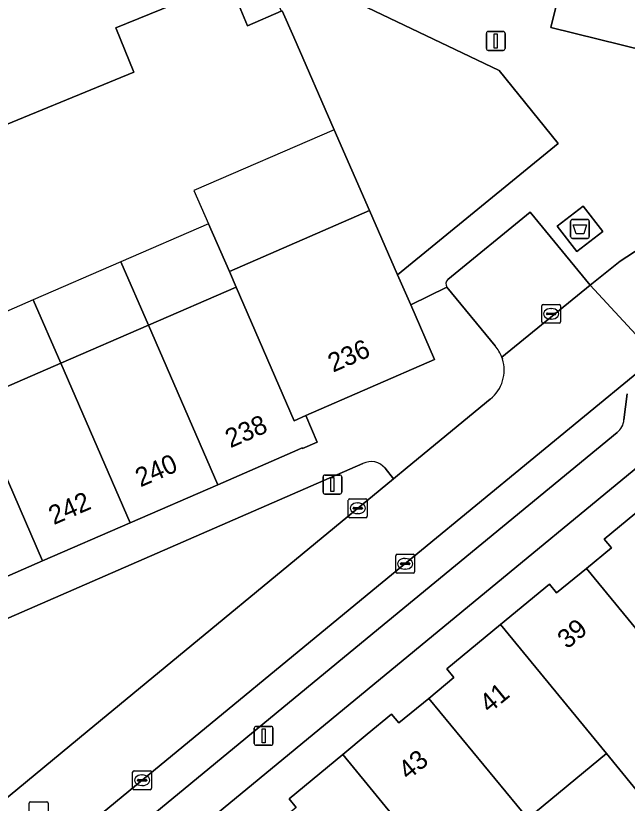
# Model space of a CAD drawing. Extents: x 161771 to 163125, y 382475 to 383179.
# Drawn here: x 161981.42 to 162013.74, y 383037.19 to 383078.82 of the extents above; entities that cross this region are included whole.
import ezdxf

# ---------------------------------------------------------------- set-up
doc = ezdxf.new("R2010")
doc.units = 0
for name, color, linetype in [('IMGEO_Afval_apart_plaats', 7, 'Continuous'), ('IMGEO_Erf', 7, 'Continuous'), ('IMGEO_Groenvoorziening', 7, 'Continuous'), ('IMGEO_Kolk', 7, 'Continuous'), ('IMGEO_Lichtmast', 7, 'Continuous'), ('IMGEO_Pand', 7, 'Continuous'), ('IMGEO_Pand_nummerreeks', 7, 'Continuous'), ('IMGEO_Pand_overbouw', 7, 'Continuous'), ('IMGEO_Parkeervlak_open', 7, 'Continuous'), ('IMGEO_Rijbaan_lokaal_open', 7, 'Continuous'), ('IMGEO_Rioolput', 7, 'Continuous'), ('IMGEO_Voetpad_gesloten', 7, 'Continuous'), ('IMGEO_Voetpad_open', 7, 'Continuous')]:
    doc.layers.add(name, color=color, linetype=linetype)

msp = doc.modelspace()

# ---------------------------------------------------------------- linework, layer by layer
at = {"layer": 'IMGEO_Afval_apart_plaats'}
for p, q in [((162010.748, 383067.155), (162010.748, 383067.955)), ((162010.748, 383067.955), (162010.748, 383067.155)), ((162010.848, 383068.055), (162011.638, 383068.055)), ((162011.638, 383068.055), (162010.848, 383068.055)), ((162011.738, 383067.955), (162011.738, 383067.155)), ((162011.738, 383067.155), (162011.738, 383067.955)), ((162011.638, 383067.055), (162010.848, 383067.055)), ((162010.848, 383067.055), (162011.638, 383067.055))]:
    msp.add_line(p, q, dxfattribs=at)
msp.add_lwpolyline([(162010.891, 383067.769), (162011.595, 383067.769), (162011.446, 383067.299), (162011.04, 383067.299), (162010.891, 383067.769)], dxfattribs=at)
for centre, start, end in [((162010.848, 383067.955), 90, 180), ((162010.848, 383067.955), 90, 180), ((162011.638, 383067.955), 0, 90), ((162011.638, 383067.955), 360, 90), ((162010.848, 383067.155), 180, 270), ((162010.848, 383067.155), 180, 270), ((162011.638, 383067.155), 270, 0), ((162011.638, 383067.155), 270, 0)]:
    msp.add_arc(centre, 0.1, start, end, dxfattribs=at)
at = {"layer": 'IMGEO_Erf'}
for points in [[(161995.455, 383079.07), (161993.664, 383078.295), (161992.706, 383080.633), (161986.708, 383078.177), (161987.665, 383075.839), (161979.229, 383072.384), (161978.275, 383074.715), (161972.234, 383072.241), (161973.178, 383069.936), (161954.732, 383062.381), (161952.81, 383067.075), (161955.131, 383068.025), (161952.672, 383074.03), (161950.428, 383073.111), (161946.963, 383081.573)], [(161945.282, 383047.689), (161946.737, 383044.342), (161951.37, 383046.356), (161956.003, 383048.37), (161960.635, 383050.384), (161965.268, 383052.398), (161969.901, 383054.413), (161974.534, 383056.427), (161979.167, 383058.441), (161983.799, 383060.455), (161988.432, 383062.469), (161993.065, 383064.483), (161992.71, 383065.299), (162000.124, 383068.522), (161998.255, 383072.801), (161996.121, 383077.686), (161995.501, 383079.091)], [(162019.717, 383059.44), (162000, 383043.194), (161958.418, 383008.932)], [(161996.248, 383036.964), (161995.866, 383037.427), (161998.709, 383039.772), (162000, 383040.837), (162001.29, 383041.901), (162001.674, 383041.439), (162003.25, 383042.738), (162004.583, 383043.836), (162004.201, 383044.299), (162007.036, 383046.635), (162009.634, 383048.776), (162010.013, 383048.311), (162011.584, 383049.607), (162012.905, 383050.697), (162012.523, 383051.159), (162015.367, 383053.506)], [(162014.764, 383037.237), (162012.642, 383039.818), (162008.483, 383036.39), (162010.366, 383034.1), (162006.175, 383030.653), (162002.017, 383027.234), (162000, 383029.399), (161995.966, 383026.074), (161997.857, 383023.712), (161993.649, 383020.27), (161989.429, 383016.818), (161985.258, 383013.406), (161983.38, 383015.701), (161979.244, 383012.292), (161975.045, 383008.831), (161970.879, 383005.397), (161966.727, 383001.975), (161964.33, 383000)]]:
    msp.add_lwpolyline(points, dxfattribs=at)
at = {"layer": 'IMGEO_Groenvoorziening'}
msp.add_lwpolyline([(162006.977, 383075.925), (161994.602, 383081.847), (161994.503, 383081.411), (161995.455, 383079.07), (161995.501, 383079.091), (161996.121, 383077.686), (161998.255, 383072.801), (162000.124, 383068.522), (162001.604, 383065.134), (162010.087, 383072.066)], close=True, dxfattribs=at)
for points in [[(161999.765, 383055.155), (161969.484, 383041.961), (161970.815, 383041.468), (161975.658, 383043.059)], [(162001.395, 383054.34), (162000.945, 383054.903)], [(161978.945, 383038.389), (161977.977, 383037.149), (161975.278, 383034.337), (161976.018, 383033.407), (161985.194, 383040.986), (162001.395, 383054.34)]]:
    msp.add_lwpolyline(points, dxfattribs=at)
msp.add_arc((162000.195, 383054.28), 0.975, 39.7109, 116.1792, dxfattribs=at)
at = {"layer": 'IMGEO_Kolk'}
for p, q in [((162009.221, 383062.639), (162009.221, 383063.491)), ((162009.296, 383063.565), (162010.148, 383063.565)), ((162010.222, 383063.491), (162010.222, 383062.639)), ((162009.48, 383063.059), (162009.48, 383063.071)), ((162009.523, 383063.108), (162009.921, 383063.108)), ((162009.709, 383063.345), (162009.734, 383063.345)), ((162009.964, 383063.071), (162009.964, 383063.059)), ((162009.918, 383063.022), (162009.52, 383063.022)), ((162009.732, 383062.785), (162009.707, 383062.785)), ((162010.148, 383062.565), (162009.296, 383062.565)), ((161999, 383052.362), (161999, 383053.214)), ((161999.075, 383053.288), (161999.927, 383053.288)), ((162000.001, 383053.214), (162000.001, 383052.362)), ((161999.259, 383052.782), (161999.259, 383052.794)), ((161999.697, 383052.745), (161999.299, 383052.745)), ((161999.302, 383052.831), (161999.7, 383052.831)), ((161999.488, 383053.068), (161999.513, 383053.068)), ((161999.743, 383052.794), (161999.743, 383052.782)), ((161999.927, 383052.288), (161999.075, 383052.288)), ((161999.511, 383052.508), (161999.486, 383052.508)), ((162001.504, 383049.427), (162001.504, 383050.279)), ((162001.579, 383050.353), (162002.431, 383050.353)), ((162002.505, 383050.279), (162002.505, 383049.427)), ((162001.763, 383049.847), (162001.763, 383049.859)), ((162002.201, 383049.81), (162001.803, 383049.81)), ((162001.806, 383049.896), (162002.204, 383049.896)), ((162001.992, 383050.133), (162002.017, 383050.133)), ((162002.247, 383049.859), (162002.247, 383049.847)), ((162002.431, 383049.353), (162001.579, 383049.353)), ((162002.015, 383049.573), (162001.99, 383049.573)), ((161987.597, 383037.984), (161987.597, 383038.836)), ((161987.672, 383038.91), (161988.524, 383038.91)), ((161988.085, 383038.69), (161988.11, 383038.69)), ((161988.598, 383038.836), (161988.598, 383037.984)), ((161987.856, 383038.404), (161987.856, 383038.416)), ((161988.294, 383038.367), (161987.896, 383038.367)), ((161987.899, 383038.453), (161988.297, 383038.453)), ((161988.108, 383038.13), (161988.083, 383038.13)), ((161988.34, 383038.416), (161988.34, 383038.404)), ((161988.524, 383037.91), (161987.672, 383037.91))]:
    msp.add_line(p, q, dxfattribs=at)
for points in [[(162009.221, 383062.639), (162009.221, 383063.491)], [(162009.296, 383063.565), (162010.148, 383063.565)], [(162010.222, 383063.491), (162010.222, 383062.639)], [(162010.148, 383062.565), (162009.296, 383062.565)], [(161999, 383052.362), (161999, 383053.214)], [(161999.075, 383053.288), (161999.927, 383053.288)], [(162000.001, 383053.214), (162000.001, 383052.362)], [(161999.927, 383052.288), (161999.075, 383052.288)], [(162001.504, 383049.427), (162001.504, 383050.279)], [(162001.579, 383050.353), (162002.431, 383050.353)], [(162002.505, 383050.279), (162002.505, 383049.427)], [(162002.431, 383049.353), (162001.579, 383049.353)], [(161987.597, 383037.984), (161987.597, 383038.836)], [(161987.672, 383038.91), (161988.524, 383038.91)], [(161988.598, 383038.836), (161988.598, 383037.984)], [(161988.524, 383037.91), (161987.672, 383037.91)]]:
    msp.add_lwpolyline(points, dxfattribs=at)
for centre, radius, start, end in [((162009.298, 383063.489), 0.0765, 91.552, 178.448), ((162009.298, 383063.489), 0.0765, 91.552, 178.448), ((162010.146, 383063.489), 0.0765, 1.552, 88.448), ((162010.146, 383063.489), 0.0765, 1.552, 88.448), ((162009.52, 383063.068), 0.0403, 85.8775, 175.7526), ((162009.925, 383063.07), 0.0386, 1.7309, 96.639), ((162009.517, 383063.058), 0.0366, 178.938, 274.7102), ((162009.921, 383063.065), 0.043, 264.8664, 352.4533), ((162009.298, 383062.641), 0.0765, 181.552, 268.448), ((162009.298, 383062.641), 0.0765, 181.552, 268.448), ((162010.146, 383062.641), 0.0765, 271.552, 358.448), ((162010.146, 383062.641), 0.0765, 271.552, 358.448), ((161999.077, 383053.212), 0.0765, 91.552, 178.448), ((161999.077, 383053.212), 0.0765, 91.552, 178.448), ((161999.925, 383053.212), 0.0765, 1.552, 88.448), ((161999.925, 383053.212), 0.0765, 1.552, 88.448), ((161999.299, 383052.791), 0.0403, 85.8775, 175.7526), ((161999.296, 383052.781), 0.0366, 178.938, 274.7102), ((161999.7, 383052.788), 0.043, 264.8664, 352.4533), ((161999.704, 383052.793), 0.0386, 1.7309, 96.639), ((161999.077, 383052.364), 0.0765, 181.552, 268.448), ((161999.077, 383052.364), 0.0765, 181.552, 268.448), ((161999.925, 383052.364), 0.0765, 271.552, 358.448), ((161999.925, 383052.364), 0.0765, 271.552, 358.448), ((162001.581, 383050.277), 0.0765, 91.552, 178.448), ((162001.581, 383050.277), 0.0765, 91.552, 178.448), ((162002.429, 383050.277), 0.0765, 1.552, 88.448), ((162002.429, 383050.277), 0.0765, 1.552, 88.448), ((162001.803, 383049.856), 0.0403, 85.8775, 175.7526), ((162001.8, 383049.846), 0.0366, 178.938, 274.7102), ((162002.204, 383049.853), 0.043, 264.8664, 352.4533), ((162002.208, 383049.858), 0.0386, 1.7309, 96.639), ((162001.581, 383049.429), 0.0765, 181.552, 268.448), ((162001.581, 383049.429), 0.0765, 181.552, 268.448), ((162002.429, 383049.429), 0.0765, 271.552, 358.448), ((162002.429, 383049.429), 0.0765, 271.552, 358.448), ((161987.674, 383038.834), 0.0765, 91.552, 178.448), ((161987.674, 383038.834), 0.0765, 91.552, 178.448), ((161988.522, 383038.834), 0.0765, 1.552, 88.448), ((161988.522, 383038.834), 0.0765, 1.552, 88.448), ((161987.896, 383038.413), 0.0403, 85.8775, 175.7526), ((161987.893, 383038.403), 0.0366, 178.938, 274.7102), ((161988.297, 383038.41), 0.043, 264.8664, 352.4533), ((161988.301, 383038.415), 0.0386, 1.7309, 96.639), ((161987.674, 383037.986), 0.0765, 181.552, 268.448), ((161987.674, 383037.986), 0.0765, 181.552, 268.448), ((161988.522, 383037.986), 0.0765, 271.552, 358.448), ((161988.522, 383037.986), 0.0765, 271.552, 358.448)]:
    msp.add_arc(centre, radius, start, end, dxfattribs=at)
for centre, major_axis, ratio, start_param, end_param in [((162009.708, 383063.065), (-0.387, 0.002), 0.722429, 4.712389, 7.853982), ((162009.733, 383063.065), (-0.39, 0.002), 0.717154, 1.570796, 4.712389), ((161999.487, 383052.788), (-0.387, 0.002), 0.722429, 4.712389, 7.853982), ((161999.512, 383052.788), (-0.39, 0.002), 0.717154, 1.570796, 4.712389), ((162001.991, 383049.853), (-0.387, 0.002), 0.722429, 4.712389, 7.853982), ((162002.016, 383049.853), (-0.39, 0.002), 0.717154, 1.570796, 4.712389), ((161988.084, 383038.41), (-0.387, 0.002), 0.722429, 4.712389, 7.853982), ((161988.109, 383038.41), (-0.39, 0.002), 0.717154, 1.570796, 4.712389)]:
    msp.add_ellipse(centre, major_axis=major_axis, ratio=ratio, start_param=start_param, end_param=end_param, dxfattribs=at)
at = {"layer": 'IMGEO_Lichtmast'}
for p, q in [((162006.296, 383077.092), (162006.296, 383077.892)), ((162006.296, 383077.892), (162006.296, 383077.092)), ((162006.396, 383077.992), (162007.186, 383077.992)), ((162007.186, 383077.992), (162006.396, 383077.992)), ((162007.286, 383077.892), (162007.286, 383077.092)), ((162007.286, 383077.092), (162007.286, 383077.892)), ((162007.186, 383076.992), (162006.396, 383076.992)), ((162006.396, 383076.992), (162007.186, 383076.992)), ((161997.663, 383053.641), (161997.663, 383054.441)), ((161997.663, 383054.441), (161997.663, 383053.641)), ((161997.763, 383054.541), (161998.553, 383054.541)), ((161998.553, 383054.541), (161997.763, 383054.541)), ((161998.653, 383054.441), (161998.653, 383053.641)), ((161998.653, 383053.641), (161998.653, 383054.441)), ((161998.553, 383053.541), (161997.763, 383053.541)), ((161997.763, 383053.541), (161998.553, 383053.541)), ((161994.027, 383040.357), (161994.027, 383041.157)), ((161994.027, 383041.157), (161994.027, 383040.357)), ((161994.127, 383041.257), (161994.917, 383041.257)), ((161994.917, 383041.257), (161994.127, 383041.257)), ((161995.017, 383041.157), (161995.017, 383040.357)), ((161995.017, 383040.357), (161995.017, 383041.157)), ((161994.917, 383040.257), (161994.127, 383040.257)), ((161994.127, 383040.257), (161994.917, 383040.257))]:
    msp.add_line(p, q, dxfattribs=at)
for points in [[(162006.716, 383077.867), (162006.866, 383077.867), (162006.866, 383077.117), (162006.716, 383077.117), (162006.716, 383077.867)], [(161998.083, 383054.416), (161998.233, 383054.416), (161998.233, 383053.666), (161998.083, 383053.666), (161998.083, 383054.416)], [(161994.447, 383041.132), (161994.597, 383041.132), (161994.597, 383040.382), (161994.447, 383040.382), (161994.447, 383041.132)]]:
    msp.add_lwpolyline(points, dxfattribs=at)
for centre, start, end in [((162006.396, 383077.892), 90, 180), ((162006.396, 383077.892), 90, 180), ((162007.186, 383077.892), 0, 90), ((162007.186, 383077.892), 360, 90), ((162006.396, 383077.092), 180, 270), ((162006.396, 383077.092), 180, 270), ((162007.186, 383077.092), 270, 0), ((162007.186, 383077.092), 270, 0), ((161997.763, 383054.441), 90, 180), ((161997.763, 383054.441), 90, 180), ((161998.553, 383054.441), 0, 90), ((161998.553, 383054.441), 360, 90), ((161997.763, 383053.641), 180, 270), ((161997.763, 383053.641), 180, 270), ((161998.553, 383053.641), 270, 0), ((161998.553, 383053.641), 270, 0), ((161994.127, 383041.157), 90, 180), ((161994.127, 383041.157), 90, 180), ((161994.917, 383041.157), 0, 90), ((161994.917, 383041.157), 360, 90), ((161994.127, 383040.357), 180, 270), ((161994.127, 383040.357), 180, 270), ((161994.917, 383040.357), 270, 0), ((161994.917, 383040.357), 270, 0)]:
    msp.add_arc(centre, 0.1, start, end, dxfattribs=at)
at = {"layer": 'IMGEO_Pand'}
for points in [[(162055.457, 383089.209), (162044.945, 383091.795), (162034.211, 383094.433), (162023.933, 383096.958), (162013.229, 383099.592), (162002.554, 383102.219), (162002.398, 383101.588), (162000.943, 383095.694), (162000, 383091.873), (161998.671, 383086.49), (162000, 383086.162), (162007.929, 383084.205), (162008.083, 383084.167), (162011.001, 383083.447), (162009.707, 383078.205), (162034.801, 383072.012), (162035.033, 383072.954), (162039.519, 383071.847), (162039.835, 383073.131), (162040.519, 383072.961), (162039.99, 383070.731), (162050.287, 383068.19)], [(162002.297, 383063.547), (162001.604, 383065.134), (162000.124, 383068.522), (161992.71, 383065.299), (161993.065, 383064.483), (161996.139, 383057.418), (161996.747, 383057.684), (162003.558, 383060.66)], [(161993.065, 383064.483), (161988.432, 383062.469), (161992.1, 383054.032), (161996.324, 383055.871), (161996.563, 383055.975), (161996.575, 383055.947), (161997.348, 383056.289), (161996.747, 383057.684), (161996.139, 383057.418)], [(161988.432, 383062.469), (161983.799, 383060.455), (161987.468, 383052.016), (161992.1, 383054.032)], [(161983.799, 383060.455), (161979.167, 383058.441), (161982.836, 383050), (161987.468, 383052.016)], [(161979.167, 383058.441), (161974.534, 383056.427), (161978.204, 383047.984), (161982.836, 383050)], [(162015.367, 383053.506), (162012.523, 383051.159), (162012.905, 383050.697), (162011.584, 383049.607), (162016.809, 383043.253), (162020.953, 383046.668)], [(162011.584, 383049.607), (162010.013, 383048.311), (162009.634, 383048.776), (162007.036, 383046.635), (162012.642, 383039.818), (162014.764, 383037.237), (162018.706, 383040.487), (162016.581, 383043.065), (162016.809, 383043.253)], [(162012.642, 383039.818), (162007.036, 383046.635), (162004.201, 383044.299), (162004.583, 383043.836), (162003.25, 383042.738), (162008.483, 383036.39)], [(162006.175, 383030.653), (162010.366, 383034.1), (162008.483, 383036.39), (162003.25, 383042.738), (162001.674, 383041.439), (162001.29, 383041.901), (162000, 383040.837), (161998.709, 383039.772), (162000, 383038.195), (162004.3, 383032.943)], [(162006.175, 383030.653), (162004.3, 383032.943), (162000, 383038.195), (161998.709, 383039.772), (161995.866, 383037.427), (161996.248, 383036.964), (161994.916, 383035.869), (162000.141, 383029.515), (162000, 383029.399), (162002.017, 383027.234)]]:
    msp.add_lwpolyline(points, close=True, dxfattribs=at)
msp.add_lwpolyline([(161946.963, 383081.573), (161950.428, 383073.111), (161952.672, 383074.03), (161955.131, 383068.025), (161952.81, 383067.075), (161954.732, 383062.381), (161973.178, 383069.936), (161972.234, 383072.241), (161978.275, 383074.715), (161979.229, 383072.384), (161987.665, 383075.839), (161986.708, 383078.177), (161992.706, 383080.633), (161993.664, 383078.295), (161995.455, 383079.07)], dxfattribs=at)
at = {"layer": 'IMGEO_Pand_overbouw'}
for points in [[(161990.841, 383069.578), (161991.602, 383067.827), (161992.71, 383065.299), (162000.124, 383068.522), (161998.255, 383072.801)], [(161992.71, 383065.299), (161991.602, 383067.827), (161986.977, 383065.816), (161988.432, 383062.469), (161993.065, 383064.483)], [(161986.977, 383065.816), (161982.344, 383063.802), (161983.799, 383060.455), (161988.432, 383062.469)], [(161982.344, 383063.802), (161977.711, 383061.788), (161979.167, 383058.441), (161983.799, 383060.455)]]:
    msp.add_lwpolyline(points, close=True, dxfattribs=at)
at = {"layer": 'IMGEO_Parkeervlak_open'}
for points in [[(162011.776, 383064.583), (162008.62, 383068.446), (162004.267, 383064.885)], [(162004.206, 383064.476), (162006.759, 383061.373)], [(162007.115, 383060.775), (162011.776, 383064.583)], [(162014.364, 383060.022), (162000, 383048.208), (161988.094, 383038.411), (161972.581, 383025.628), (161963.107, 383017.828), (161958.818, 383014.267), (161954.449, 383010.709)], [(162013.566, 383057.467), (162013.745, 383058.844)], [(161957.739, 383011.105), (161963.694, 383016.025), (162000, 383045.919), (162013.207, 383056.799)]]:
    msp.add_lwpolyline(points, dxfattribs=at)
for centre, radius, start, end in [((162004.482, 383064.644), 0.323, 131.7137, 211.3206), ((162005.016, 383059.931), 2.262, 21.9171, 39.615), ((162012.687, 383057.509), 0.88, 306.2125, 357.2781)]:
    msp.add_arc(centre, radius, start, end, dxfattribs=at)
at = {"layer": 'IMGEO_Rijbaan_lokaal_open'}
for points in [[(162017.068, 383068.133), (162015.989, 383067.568), (162013.375, 383065.857), (162011.776, 383064.583), (162015.295, 383060.796)], [(161954.28, 383010.571), (161954.449, 383010.709), (161958.818, 383014.267), (161963.107, 383017.828), (161972.581, 383025.628), (161988.094, 383038.411), (162000, 383048.208), (162014.364, 383060.022), (162015.295, 383060.796), (162011.776, 383064.583), (162007.115, 383060.775), (162007.142, 383060.681)], [(162006.502, 383058.56), (162002.116, 383054.935), (162001.395, 383054.34), (161985.194, 383040.986), (161976.018, 383033.407), (161958.887, 383019.257), (161954.865, 383016.001)]]:
    msp.add_lwpolyline(points, dxfattribs=at)
msp.add_arc((162005.302, 383060.079), 1.936, 308.3079, 18.1104, dxfattribs=at)
at = {"layer": 'IMGEO_Rioolput'}
for p, q in [((161982.203, 383037.267), (161983.055, 383037.267)), ((161982.128, 383036.341), (161982.128, 383037.193)), ((161983.129, 383037.193), (161983.129, 383036.341))]:
    msp.add_line(p, q, dxfattribs=at)
for points in [[(161982.203, 383037.267), (161983.055, 383037.267)], [(161982.128, 383036.341), (161982.128, 383037.193)], [(161983.129, 383037.193), (161983.129, 383036.341)]]:
    msp.add_lwpolyline(points, dxfattribs=at)
for centre, start, end in [((161982.205, 383037.191), 91.552, 178.448), ((161982.205, 383037.191), 91.552, 178.448), ((161983.053, 383037.191), 1.552, 88.448), ((161983.053, 383037.191), 1.552, 88.448)]:
    msp.add_arc(centre, 0.0765, start, end, dxfattribs=at)
at = {"layer": 'IMGEO_Voetpad_gesloten'}
msp.add_lwpolyline([(162011.41, 383068.758), (162010.036, 383067.695), (162011.075, 383066.353), (162012.449, 383067.416)], close=True, dxfattribs=at)
at = {"layer": 'IMGEO_Voetpad_open'}
for points in [[(162009.707, 383078.205), (162011.001, 383083.447), (162008.083, 383084.167), (162007.929, 383084.205), (162006.725, 383079.487), (162006.489, 383079.672), (161998.563, 383085.917), (161998.665, 383086.429), (161998.671, 383086.49), (161995.69, 383085.344), (161995.365, 383085.214), (161994.602, 383081.847), (162006.977, 383075.925), (162010.087, 383072.066), (162001.604, 383065.134), (162002.297, 383063.547), (162004.206, 383064.476)], [(162095.667, 383062.618), (162092.04, 383063.448), (162090.746, 383058.205), (162065.519, 383064.431), (162065.749, 383065.393), (162061.255, 383066.501), (162061.569, 383067.774), (162060.674, 383067.992), (162060.124, 383065.762), (162050.287, 383068.19), (162039.99, 383070.731), (162040.519, 383072.961), (162039.835, 383073.131), (162039.519, 383071.847), (162035.033, 383072.954), (162034.801, 383072.012), (162009.707, 383078.205)], [(162004.267, 383064.885), (162008.62, 383068.446), (162011.776, 383064.583), (162013.375, 383065.857), (162015.989, 383067.568), (162017.068, 383068.133)], [(162006.759, 383061.373), (162004.206, 383064.476), (162002.297, 383063.547), (162003.558, 383060.66), (161996.747, 383057.684), (161997.348, 383056.289), (161996.575, 383055.947), (161996.563, 383055.975), (161996.324, 383055.871), (161992.1, 383054.032), (161987.468, 383052.016), (161982.836, 383050), (161978.204, 383047.984), (161973.572, 383045.967), (161968.941, 383043.951), (161968.251, 383043.651), (161964.307, 383041.938), (161959.674, 383039.926), (161955.04, 383037.913), (161950.407, 383035.901), (161942.996, 383032.682), (161941.403, 383031.963), (161943.177, 383027.812), (161947.533, 383017.528)], [(161962.457, 382984.99), (161960.667, 382989.551), (161958.463, 382995.164), (161956.559, 383000), (161956.028, 383001.349), (161954.345, 383005.756), (161958.418, 383008.932), (162000, 383043.194), (162019.717, 383059.44), (162017.605, 383062.003)], [(162007.142, 383060.681), (162007.115, 383060.775)], [(162000.945, 383054.903), (162001.395, 383054.34), (162002.116, 383054.935), (162006.502, 383058.56)], [(162013.745, 383058.844), (162013.566, 383057.467)], [(162013.207, 383056.799), (162000, 383045.919), (161963.694, 383016.025), (161957.739, 383011.105)], [(161948.972, 383018.847), (161947.833, 383021.506), (161943.83, 383030.854), (161950.431, 383033.665), (161956.251, 383036.199), (161969.026, 383041.761), (161969.484, 383041.961), (161999.765, 383055.155)]]:
    msp.add_lwpolyline(points, dxfattribs=at)
msp.add_lwpolyline([(162011.41, 383068.758), (162012.449, 383067.416), (162011.075, 383066.353), (162010.036, 383067.695)], close=True, dxfattribs=at)
for centre, radius, start, end in [((162004.482, 383064.644), 0.323, 131.7137, 211.3206), ((162005.016, 383059.931), 2.262, 21.9171, 39.615), ((162005.302, 383060.079), 1.936, 308.3079, 18.1104), ((162012.687, 383057.509), 0.88, 306.2125, 357.2781), ((162000.195, 383054.28), 0.975, 39.7109, 116.1792)]:
    msp.add_arc(centre, radius, start, end, dxfattribs=at)

# ---------------------------------------------------------------- texts
at = {"layer": 'IMGEO_Pand_nummerreeks'}
for s, rotation, p in [('236', 23.6001, (161998.195, 383059.954)), ('238', 23.5256, (161992.765, 383055.957)), ('240', 23.5256, (161988.014, 383053.889)), ('242', 23.5256, (161983.429, 383051.893)), ('39', 39.4825, (162010.571, 383045.309)), ('41', 39.484, (162006.455, 383041.919)), ('43', 39.484, (162002.165, 383038.384))]:
    msp.add_text(s, height=1, rotation=rotation, dxfattribs=at).set_placement(p)

doc.saveas('drawing.dxf')
